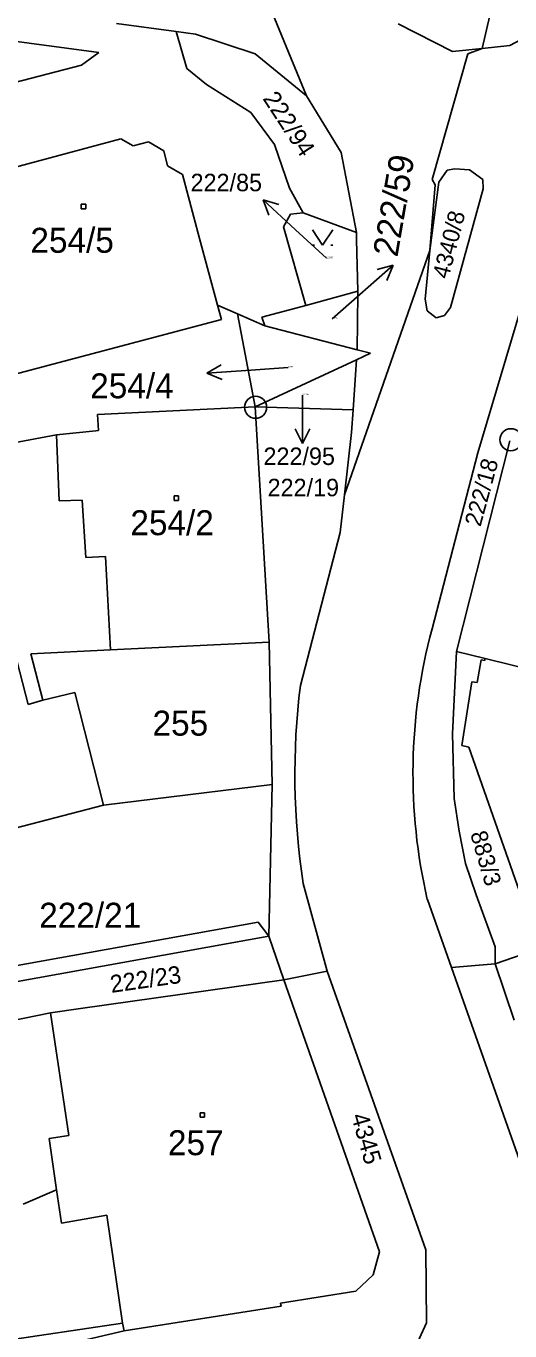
# Model space of a CAD drawing. Extents: x -468021 to -466942, y -1130484 to -1128584.
# Drawn here: x -467492.3 to -467459.3, y -1129144.2 to -1129055.3 of the extents above; entities that cross this region are included whole.
import ezdxf

# ---------------------------------------------------------------- set-up
doc = ezdxf.new("R2010")
doc.units = 0
doc.layers.add('DKM', color=7, linetype='Continuous')

msp = doc.modelspace()

# ---------------------------------------------------------------- linework, layer by layer
at = {"layer": 'DKM'}
for p, q in [((-467476.99, -1129050.8), (-467473.5, -1129059.29)), ((-467461.22, -1129056.82), (-467460, -1129051.5)), ((-467506.37, -1129054.56), (-467487.34, -1129057.11)), ((-467482.08, -1129055.67), (-467486.14, -1129055.12)), ((-467481.34, -1129058.2), (-467482.08, -1129055.67)), ((-467482.08, -1129055.67), (-467480.76, -1129055.86)), ((-467463.24, -1129057.03), (-467466.94, -1129055.14)), ((-467476.69, -1129057.2), (-467480.76, -1129055.86)), ((-467458.27, -1129056.06), (-467459.34, -1129056.62)), ((-467487.34, -1129057.11), (-467488.51, -1129057.97)), ((-467473.93, -1129059.45), (-467476.69, -1129057.2)), ((-467464.63, -1129065.76), (-467462.21, -1129057.19)), ((-467463.24, -1129057.03), (-467461.22, -1129056.82)), ((-467462.21, -1129057.19), (-467461.22, -1129056.82)), ((-467459.34, -1129056.62), (-467461.22, -1129056.82)), ((-467488.51, -1129057.97), (-467504.37, -1129062.04)), ((-467480, -1129059.29), (-467481.34, -1129058.2)), ((-467476.98, -1129061.18), (-467480, -1129059.29)), ((-467473.19, -1129060.05), (-467473.93, -1129059.45)), ((-467473.5, -1129059.29), (-467473.19, -1129060.05)), ((-467470.83, -1129063.9), (-467473.19, -1129060.05)), ((-467475.38, -1129063.37), (-467476.98, -1129061.18)), ((-467485.84, -1129062.97), (-467496.67, -1129065.88)), ((-467484.99, -1129063.46), (-467485.84, -1129062.97)), ((-467483.96, -1129063.19), (-467484.99, -1129063.46)), ((-467482.92, -1129063.79), (-467483.96, -1129063.19)), ((-467474.34, -1129066.33), (-467475.38, -1129063.37)), ((-467482.67, -1129064.81), (-467482.92, -1129063.79)), ((-467469.78, -1129069.35), (-467470.83, -1129063.9)), ((-467481.63, -1129065.41), (-467482.67, -1129064.81)), ((-467480.47, -1129069.77), (-467481.63, -1129065.41)), ((-467464.18, -1129065.92), (-467463.62, -1129065.11)), ((-467463.62, -1129065.11), (-467463.08, -1129065.02)), ((-467463.08, -1129065.02), (-467462.09, -1129065.1)), ((-467462.09, -1129065.1), (-467461.19, -1129065.76)), ((-467473.42, -1129068.03), (-467474.34, -1129066.33)), ((-467464.8, -1129070.59), (-467464.18, -1129065.92)), ((-467464.43, -1129066.12), (-467464.8, -1129070.59)), ((-467464.63, -1129065.76), (-467464.43, -1129066.12)), ((-467461.19, -1129065.76), (-467461.16, -1129066.38)), ((-467473.94, -1129069.17), (-467476.144, -1129067.134)), ((-467476.144, -1129067.134), (-467475.748, -1129068.18)), ((-467476.144, -1129067.134), (-467475.07, -1129067.445)), ((-467461.16, -1129066.38), (-467463.39, -1129074.46)), ((-467488.53, -1129067.44), (-467488.23, -1129067.44)), ((-467488.53, -1129067.74), (-467488.53, -1129067.44)), ((-467488.23, -1129067.74), (-467488.53, -1129067.74)), ((-467488.23, -1129067.44), (-467488.23, -1129067.74)), ((-467474.28, -1129068.1), (-467474.75, -1129068.98)), ((-467474.28, -1129068.1), (-467473.42, -1129068.03)), ((-467473.42, -1129068.03), (-467469.78, -1129069.35)), ((-467456.46, -1129067.33), (-467461.51, -1129084.37)), ((-467474.75, -1129068.98), (-467473.23, -1129074.33)), ((-467479.25, -1129074.31), (-467480.47, -1129069.77)), ((-467471.83, -1129071.11), (-467473.94, -1129069.17)), ((-467472.79, -1129069.18), (-467472.09, -1129070.23)), ((-467472.09, -1129070.23), (-467471.39, -1129069.18)), ((-467469.78, -1129069.35), (-467469.78, -1129069.83)), ((-467469.78, -1129069.83), (-467469.69, -1129073.35)), ((-467472.79, -1129070.23), (-467472.65, -1129070.23)), ((-467471.53, -1129070.23), (-467471.39, -1129070.23)), ((-467464.8, -1129070.59), (-467470.61, -1129087.22)), ((-467465.11, -1129073.9), (-467464.8, -1129070.59)), ((-467469.55, -1129073.57), (-467467.292, -1129071.594)), ((-467467.292, -1129071.594), (-467468.374, -1129071.876)), ((-467467.292, -1129071.594), (-467467.715, -1129072.629)), ((-467473.23, -1129074.33), (-467469.69, -1129073.35)), ((-467469.69, -1129073.35), (-467469.69, -1129073.53)), ((-467478.99, -1129075.29), (-467479.25, -1129074.31)), ((-467479.25, -1129074.31), (-467477.9, -1129074.9)), ((-467476.24, -1129075.13), (-467473.23, -1129074.33)), ((-467471.45, -1129075.23), (-467469.55, -1129073.57)), ((-467469.69, -1129073.53), (-467469.75, -1129077.34)), ((-467464.98, -1129074.69), (-467465.11, -1129073.9)), ((-467477.9, -1129074.9), (-467476.95, -1129075.31)), ((-467476.68, -1129081.22), (-467477.9, -1129074.9)), ((-467476.03, -1129075.71), (-467476.24, -1129075.13)), ((-467464.35, -1129075.16), (-467464.98, -1129074.69)), ((-467463.79, -1129075.02), (-467464.35, -1129075.16)), ((-467463.39, -1129074.46), (-467463.79, -1129075.02)), ((-467493.12, -1129079.03), (-467478.99, -1129075.29)), ((-467476.95, -1129075.31), (-467476.03, -1129075.71)), ((-467469.75, -1129077.34), (-467476.03, -1129075.71)), ((-467468.84, -1129077.58), (-467469.79, -1129078.02)), ((-467469.75, -1129077.34), (-467468.84, -1129077.58)), ((-467479.972, -1129078.946), (-467479.01, -1129078.375)), ((-467476.98, -1129078.73), (-467479.972, -1129078.946)), ((-467474.44, -1129078.55), (-467476.98, -1129078.73)), ((-467476.68, -1129081.22), (-467469.79, -1129078.02)), ((-467469.79, -1129078.02), (-467470.02, -1129081.44)), ((-467479.972, -1129078.946), (-467478.938, -1129079.372)), ((-467473.46, -1129080.43), (-467473.46, -1129080.72)), ((-467487.42, -1129081.75), (-467476.68, -1129081.22)), ((-467476.68, -1129081.22), (-467470.02, -1129081.44)), ((-467476.68, -1129081.22), (-467475.73, -1129097.26)), ((-467473.46, -1129080.72), (-467473.46, -1129083.72)), ((-467470.02, -1129081.44), (-467470.12, -1129082.98)), ((-467487.36, -1129082.85), (-467487.42, -1129081.75)), ((-467490.21, -1129083.14), (-467493.86, -1129083.81)), ((-467487.54, -1129082.87), (-467490.21, -1129083.14)), ((-467490.21, -1129083.14), (-467490.03, -1129087.63)), ((-467487.36, -1129082.85), (-467487.54, -1129082.87)), ((-467473.46, -1129083.72), (-467473.96, -1129082.72)), ((-467473.46, -1129083.72), (-467472.96, -1129082.72)), ((-467470.12, -1129082.98), (-467470.61, -1129087.22)), ((-467462.98, -1129097.88), (-467459.33, -1129083.54)), ((-467461.51, -1129084.37), (-467464.64, -1129096.34)), ((-467488.47, -1129087.58), (-467490.03, -1129087.63)), ((-467488.22, -1129091.5), (-467488.47, -1129087.58)), ((-467482.21, -1129087.3), (-467481.91, -1129087.3)), ((-467482.21, -1129087.6), (-467482.21, -1129087.3)), ((-467481.91, -1129087.6), (-467482.21, -1129087.6)), ((-467481.91, -1129087.3), (-467481.91, -1129087.6)), ((-467470.61, -1129087.22), (-467470.9, -1129089.78)), ((-467473.61, -1129100.2), (-467470.9, -1129089.78)), ((-467488.22, -1129091.5), (-467486.89, -1129091.43)), ((-467486.54, -1129097.78), (-467486.89, -1129091.43)), ((-467475.73, -1129097.26), (-467486.54, -1129097.78)), ((-467475.73, -1129097.26), (-467475.53, -1129106.94)), ((-467492.16, -1129101.51), (-467493.1, -1129097.8)), ((-467486.54, -1129097.78), (-467491.96, -1129098.04)), ((-467491.96, -1129098.04), (-467491.15, -1129101.21)), ((-467463.25, -1129103.5), (-467462.98, -1129097.88)), ((-467461.03, -1129098.36), (-467462.98, -1129097.88)), ((-467461.57, -1129100.01), (-467461.3, -1129098.46)), ((-467461.3, -1129098.46), (-467461.07, -1129098.5)), ((-467461.07, -1129098.5), (-467461.03, -1129098.36)), ((-467461.03, -1129098.36), (-467457.53, -1129099.22)), ((-467462.62, -1129104.3), (-467461.93, -1129099.95)), ((-467461.93, -1129099.95), (-467461.57, -1129100.01)), ((-467488.98, -1129100.68), (-467491.15, -1129101.21)), ((-467488.98, -1129100.68), (-467487.03, -1129108.35)), ((-467491.15, -1129101.21), (-467492.16, -1129101.51)), ((-467463.13, -1129107.89), (-467463.25, -1129103.5)), ((-467462.13, -1129104.4), (-467462.62, -1129104.3)), ((-467462.13, -1129104.4), (-467457.67, -1129117.15)), ((-467475.53, -1129106.94), (-467487.03, -1129108.35)), ((-467475.53, -1129106.94), (-467475.76, -1129117.27)), ((-467462.8, -1129110.12), (-467463.13, -1129107.89)), ((-467487.03, -1129108.35), (-467494.19, -1129110.21)), ((-467462.36, -1129112.33), (-467462.8, -1129110.12)), ((-467461.64, -1129114.47), (-467462.36, -1129112.33)), ((-467473.42, -1129113.69), (-467471.78, -1129119.66)), ((-467464.96, -1129114.77), (-467463.31, -1129119.42)), ((-467460.34, -1129118), (-467461.64, -1129114.47)), ((-467503.88, -1129121.24), (-467476.48, -1129116.33)), ((-467476.48, -1129116.33), (-467475.76, -1129117.27)), ((-467503.63, -1129122.31), (-467475.76, -1129117.27)), ((-467475.76, -1129117.27), (-467474.73, -1129120.24)), ((-467460.35, -1129119.17), (-467460.34, -1129118)), ((-467457.33, -1129118.12), (-467460.35, -1129119.17)), ((-467460.35, -1129119.17), (-467463.31, -1129119.42)), ((-467463.31, -1129119.42), (-467452.67, -1129149.61)), ((-467459.04, -1129123), (-467460.35, -1129119.17)), ((-467488.59, -1129122.2), (-467474.73, -1129120.24)), ((-467471.78, -1129119.66), (-467474.73, -1129120.24)), ((-467474.73, -1129120.24), (-467468.21, -1129138.78)), ((-467471.78, -1129119.66), (-467465.06, -1129138.64)), ((-467490.64, -1129122.49), (-467488.59, -1129122.2)), ((-467490.64, -1129122.49), (-467503.02, -1129125.01)), ((-467489.38, -1129130.85), (-467490.64, -1129122.49)), ((-467480.43, -1129129.31), (-467480.13, -1129129.31)), ((-467480.43, -1129129.61), (-467480.43, -1129129.31)), ((-467480.13, -1129129.31), (-467480.13, -1129129.61)), ((-467480.13, -1129129.61), (-467480.43, -1129129.61)), ((-467490.72, -1129131.05), (-467489.38, -1129130.85)), ((-467490.21, -1129134.54), (-467490.72, -1129131.05)), ((-467490.21, -1129134.54), (-467492.5, -1129135.53)), ((-467489.87, -1129136.82), (-467490.21, -1129134.54)), ((-467486.8, -1129136.28), (-467489.87, -1129136.82)), ((-467485.72, -1129143.62), (-467486.8, -1129136.28)), ((-467468.21, -1129138.78), (-467468.66, -1129140.33)), ((-467465.06, -1129138.64), (-467465.02, -1129143.6)), ((-467468.66, -1129140.33), (-467469.83, -1129141.44)), ((-467469.83, -1129141.44), (-467474.96, -1129142.27)), ((-467485.62, -1129144.14), (-467474.91, -1129142.47)), ((-467474.91, -1129142.47), (-467474.96, -1129142.27)), ((-467498, -1129145.46), (-467485.72, -1129143.62)), ((-467485.62, -1129144.14), (-467485.72, -1129143.62)), ((-467465.02, -1129143.6), (-467465.97, -1129145.7)), ((-467497.9, -1129147.01), (-467485.62, -1129144.14))]:
    msp.add_line(p, q, dxfattribs=at)
for centre, radius in [((-467476.66, -1129081.26), 0.75), ((-467476.66, -1129081.26), 0.01), ((-467459.27, -1129083.47), 0.75)]:
    msp.add_circle(centre, radius, dxfattribs=at)
for centre, radius, start, end in [((-467427.89, -1129106.196), 38.049, 164.98738, 193.02317), ((-467424.58, -1129106.256), 49.402, 172.95891, 188.65494)]:
    msp.add_arc(centre, radius, start, end, dxfattribs=at)

# ---------------------------------------------------------------- texts
for s, height, rotation, p in [('222/94', 1.19, 303.31422, (-467476.21, -1129060.24)), ('222/59', 1.7, 80.29341, (-467467, -1129071.08)), ('4340/8', 1.14, 75.58362, (-467463.523, -1129072.574)), ('222/18', 1.14, 74.7018, (-467461.34, -1129089.44)), ('883/3', 1.14, 286.21008, (-467462.05, -1129110.29)), ('222/23', 1.19, 8.17812, (-467486.48, -1129121.14)), ('4345', 1.19, 285.88266, (-467470.16, -1129129.51))]:
    msp.add_text(s, height=height, rotation=rotation, dxfattribs=at).set_placement(p)
for s, height, p in [('222/85', 1.19, (-467481.086, -1129066.55)), ('254/5', 1.7, (-467492, -1129070.74)), ('222/85', 0.1, (-467471.83, -1129071.11)), ('222/59', 0.1, (-467471.45, -1129075.23)), ('254/4', 0.1, (-467474.44, -1129078.55)), ('254/4', 1.7, (-467487.926, -1129080.65)), ('222/95', 0.1, (-467473.46, -1129080.43)), ('222/95', 1.19, (-467476.12, -1129085.19)), ('222/19', 1.19, (-467475.84, -1129087.32)), ('254/2', 1.7, (-467485.19, -1129089.97)), ('255', 1.7, (-467483.68, -1129103.62)), ('222/21', 1.7, (-467491.4, -1129116.7)), ('257', 1.7, (-467482.63, -1129132.19))]:
    msp.add_text(s, height=height, dxfattribs=at).set_placement(p)

doc.saveas('drawing.dxf')
